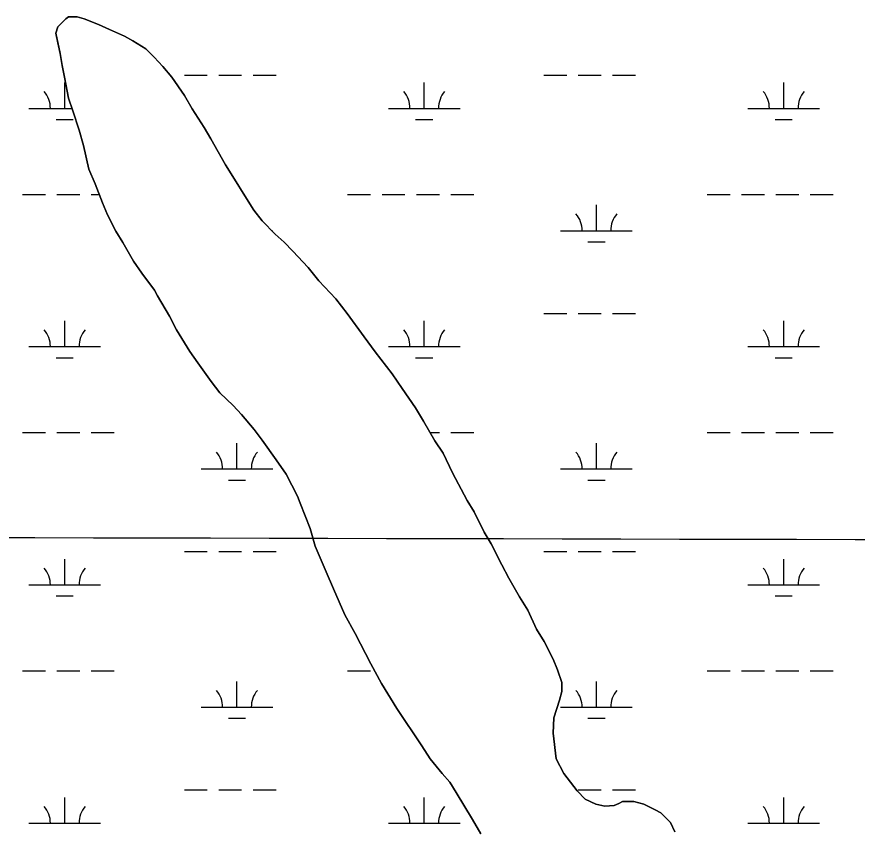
# Model space of a CAD drawing. Extents: x 3177185 to 3215018, y 812988 to 838321.
# Drawn here: x 3209727 to 3210900, y 823986 to 825120 of the extents above; entities that cross this region are included whole.
import ezdxf

# ---------------------------------------------------------------- set-up
doc = ezdxf.new("R2010")
doc.units = 0
for name, color, linetype in [('V-GRID-MAJR', 7, 'Continuous'), ('V-SITE-VEGE', 7, 'Continuous'), ('V-WETL-SWMP', 7, 'Continuous')]:
    doc.layers.add(name, color=color, linetype=linetype)

msp = doc.modelspace()

# ---------------------------------------------------------------- linework, layer by layer
at = {"layer": 'V-GRID-MAJR'}
msp.add_spline([(3181368.912, 824461.486), (3186603.869, 824447.399), (3191838.828, 824434.0750000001), (3197073.789, 824421.511), (3202308.752, 824409.709), (3207543.717, 824398.669), (3212778.683, 824388.39), (3212778.684, 824388.39)], degree=3, dxfattribs=at)
at = {"layer": 'V-SITE-VEGE'}
for points in [[(3209961.008, 825009.987), (3209943.387, 825035.4890000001), (3209931.056, 825050.437), (3209918.725, 825063.626), (3209907.2770000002, 825075.054), (3209888.787, 825086.478), (3209877.345, 825092.628), (3209856.216, 825102.2880000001), (3209841.251, 825109.3150000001), (3209821.005, 825117.216), (3209811.324, 825119.848), (3209799.007, 825119.833), (3209795.485, 825117.193), (3209784.059, 825105.743), (3209781.4250000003, 825096.943), (3209784.077, 825083.746), (3209787.61, 825068.789), (3209790.264, 825052.073), (3209793.799, 825035.357), (3209799.103, 825006.3250000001), (3209805.278, 824988.731), (3209814.103, 824961.461), (3209820.2800000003, 824940.349), (3209827.347, 824906.917), (3209836.164, 824886.687), (3209846.7460000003, 824860.296), (3209853.801, 824843.585), (3209865.2600000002, 824820.7170000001), (3209874.953, 824804.886), (3209889.936, 824778.4990000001), (3209901.389, 824761.792), (3209919.0100000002, 824738.049), (3209923.415, 824730.134), (3209940.159, 824701.99), (3209949.855, 824682.639), (3209968.36, 824652.738), (3209979.813, 824636.909), (3209998.3140000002, 824610.5260000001), (3210010.648, 824594.7000000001), (3210029.1410000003, 824577.115), (3210040.591, 824564.807), (3210058.208, 824543.704), (3210069.661, 824528.756), (3210089.043, 824501.493), (3210103.139, 824481.269), (3210119.005, 824450.483), (3210122.534, 824440.807), (3210136.643, 824405.622), (3210143.704, 824380.991), (3210158.693, 824344.925), (3210169.273, 824321.177), (3210185.145, 824285.1140000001), (3210199.248, 824258.7270000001), (3210221.282, 824216.512), (3210236.265, 824189.245), (3210257.413, 824154.064), (3210292.653, 824102.18), (3210304.112, 824083.711), (3210320.848, 824063.487), (3210331.418, 824051.179), (3210340.23, 824037.107), (3210363.1410000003, 823999.289), (3210374.598, 823979.06)], [(3210645.616, 823981.938), (3210639.4450000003, 823995.1290000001), (3210626.233, 824008.318), (3210618.312, 824012.709), (3210602.464, 824020.616), (3210588.382, 824024.125), (3210572.545, 824024.11), (3210567.267, 824021.464), (3210561.111, 824018.8200000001), (3210547.912, 824017.929), (3210535.591, 824020.557), (3210520.624, 824027.584), (3210509.176, 824039.014), (3210490.676, 824063.637), (3210480.098, 824083.865), (3210475.668, 824119.938), (3210476.531, 824141.057), (3210484.428, 824165.703), (3210487.936, 824178.0260000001), (3210487.926, 824190.344), (3210481.751, 824207.937), (3210475.578, 824222.893), (3210463.237, 824247.518), (3210452.663, 824265.109), (3210440.322, 824291.495), (3210428.866, 824309.964), (3210413.882, 824336.348), (3210404.187, 824354.819), (3210389.204, 824383.844), (3210379.511, 824400.5530000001), (3210365.406, 824428.701), (3210355.713, 824444.53), (3210335.4420000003, 824483.231), (3210322.218, 824510.496), (3210310.7630000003, 824528.084), (3210294.9020000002, 824555.349), (3210283.4450000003, 824573.818), (3210264.944, 824601.079), (3210250.845, 824621.305), (3210227.062, 824652.082), (3210212.085, 824673.189), (3210188.2970000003, 824705.726), (3210172.4420000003, 824725.9500000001), (3210148.66, 824751.447), (3210133.685, 824769.912), (3210112.548, 824792.774), (3210100.217, 824805.082), (3210087.8880000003, 824816.51), (3210069.392, 824834.973), (3210057.9420000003, 824849.921), (3210042.963, 824873.6680000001), (3210033.27, 824889.497), (3210018.289, 824913.241), (3209998.02, 824949.3030000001), (3209988.326, 824965.134), (3209971.5840000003, 824991.518), (3209961.008, 825009.987)]]:
    msp.add_lwpolyline(points, dxfattribs=at)
at = {"layer": 'V-WETL-SWMP'}
for p, q in [((3209784.0594132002, 825105.7398310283), (3209795.488416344, 825117.1898217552)), ((3209795.488416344, 825117.1898217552), (3209799.0064169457, 825119.8318199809)), ((3209799.0064169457, 825119.8318199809), (3209811.3254152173, 825119.842825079)), ((3209811.3254152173, 825119.842825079), (3209821.006412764, 825117.2118323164)), ((3209821.006412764, 825117.2118323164), (3209841.252406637, 825109.3098503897)), ((3209781.427409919, 825096.938840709), (3209784.0594132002, 825105.7398310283)), ((3209841.252406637, 825109.3098503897), (3209856.217401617, 825102.2838651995)), ((3209856.217401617, 825102.2838651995), (3209877.3443946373, 825092.6228857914)), ((3209784.07840407, 825083.7418579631), (3209781.427409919, 825096.938840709)), ((3209877.3443946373, 825092.6228857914), (3209888.7883904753, 825086.472898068)), ((3209787.6113973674, 825068.785877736), (3209784.07840407, 825083.7418579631)), ((3209888.7883904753, 825086.472898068), (3209907.2773831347, 825075.0499197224)), ((3209790.265390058, 825052.069899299), (3209787.6113973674, 825068.785877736)), ((3209907.2773831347, 825075.0499197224), (3209918.7263767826, 825063.6209384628)), ((3209918.7263767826, 825063.6209384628), (3209931.057369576, 825050.432959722)), ((3209793.800382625, 825035.353921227), (3209790.265390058, 825052.069899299)), ((3209931.057369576, 825050.432959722), (3209943.3893616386, 825035.4839831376)), ((3209799.105369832, 825006.3209589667), (3209793.800382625, 825035.353921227)), ((3209943.3893616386, 825035.4839831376), (3209961.0103485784, 825009.9820216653)), ((3209960.8957200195, 825038.4820267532), (3209992.8957177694, 825038.4820267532)), ((3210008.895716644, 825038.4820267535), (3210040.8957143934, 825038.4820267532)), ((3210056.895713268, 825038.4820267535), (3210088.895711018, 825038.4820267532)), ((3210462.8036847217, 825038.4820267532), (3210494.803682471, 825038.4820267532)), ((3210510.803681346, 825038.4820267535), (3210542.803679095, 825038.4820267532)), ((3210558.80367797, 825038.4820267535), (3210590.80367572, 825038.4820267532)), ((3209793.8317125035, 824992.0520551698), (3209793.831727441, 825028.0520331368)), ((3210295.739677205, 824992.0520551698), (3210295.739692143, 825028.0520331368)), ((3210797.647641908, 824992.0520551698), (3210797.647656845, 825028.0520331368)), ((3209961.0103485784, 825009.9820216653), (3209971.585339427, 824991.5120486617)), ((3209805.279361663, 824988.7269830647), (3209799.105369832, 825006.3209589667)), ((3209743.8317160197, 824992.0520551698), (3209804.11254365, 824992.0520551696)), ((3209814.103349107, 824961.4570201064), (3209805.279361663, 824988.7269830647)), ((3209971.585339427, 824991.5120486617), (3209988.327326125, 824965.1290879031)), ((3210245.739680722, 824992.0520551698), (3210345.739673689, 824992.0520551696)), ((3210747.647645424, 824992.0520551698), (3210847.6476383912, 824992.0520551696)), ((3209781.8317069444, 824976.621064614), (3209805.8317052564, 824976.6210646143)), ((3210283.739671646, 824976.621064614), (3210307.739669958, 824976.6210646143)), ((3210785.647636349, 824976.621064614), (3210809.647634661, 824976.6210646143)), ((3209820.2813394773, 824940.3440485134), (3209814.103349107, 824961.4570201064)), ((3209988.327326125, 824965.1290879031), (3209998.020318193, 824949.2981113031)), ((3209998.020318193, 824949.2981113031), (3210018.290267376, 824913.2382612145)), ((3209827.3493246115, 824906.912092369), (3209820.2813394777, 824940.3440485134)), ((3209836.1663149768, 824886.6821207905), (3209827.3493246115, 824906.912092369)), ((3210018.290267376, 824913.2382612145), (3210033.270255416, 824889.4932964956)), ((3209846.748302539, 824860.2931574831), (3209836.1663149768, 824886.6821207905)), ((3210033.270255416, 824889.4932964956), (3210042.963247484, 824873.6633198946)), ((3209734.98766682, 824871.9811286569), (3209766.9876645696, 824871.9811286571)), ((3209782.9876634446, 824871.9811286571), (3209814.987661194, 824871.9811286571)), ((3209830.9876600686, 824871.9811286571), (3209842.0614202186, 824871.9811286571)), ((3210042.963247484, 824873.6633198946), (3210057.942235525, 824849.9183551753)), ((3210188.895634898, 824871.9811286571), (3210220.8956326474, 824871.9811286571)), ((3210236.8956315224, 824871.9811286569), (3210268.8956292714, 824871.9811286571)), ((3210284.8956281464, 824871.9811286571), (3210316.895625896, 824871.9811286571)), ((3210332.895624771, 824871.9811286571), (3210364.8956225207, 824871.9811286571)), ((3210690.8035995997, 824871.9811286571), (3210722.803597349, 824871.9811286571)), ((3210738.803596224, 824871.9811286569), (3210770.8035939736, 824871.9811286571)), ((3210786.803592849, 824871.9811286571), (3210818.803590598, 824871.9811286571)), ((3210834.803589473, 824871.9811286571), (3210866.803587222, 824871.9811286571)), ((3209853.802294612, 824843.5801808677), (3209846.748302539, 824860.2931574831)), ((3210536.2115894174, 824821.239159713), (3210536.211604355, 824857.2391376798)), ((3209865.2622835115, 824820.712213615), (3209853.802294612, 824843.5801808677)), ((3210057.942235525, 824849.9183551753), (3210069.3942277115, 824834.9693782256)), ((3210069.3942277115, 824834.9693782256), (3210087.8892174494, 824816.5064084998)), ((3209874.955275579, 824804.8812370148), (3209865.2622835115, 824820.712213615)), ((3210083.1482583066, 824821.239159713), (3210084.303621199, 824821.239159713)), ((3210486.2115929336, 824821.239159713), (3210586.211585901, 824821.239159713)), ((3210087.8892174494, 824816.5064084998), (3210100.2182109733, 824805.0784276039)), ((3209889.937262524, 824778.4962755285), (3209874.955275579, 824804.8812370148)), ((3210100.218210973, 824805.0784276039), (3210112.5482041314, 824792.7694477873)), ((3210524.2115838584, 824805.8081691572), (3210548.2115821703, 824805.8081691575)), ((3210112.5482041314, 824792.7694477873), (3210133.6871916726, 824769.9094845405)), ((3209901.3902539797, 824761.7873007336), (3209889.937262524, 824778.4962755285)), ((3209919.0102416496, 824738.0453371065), (3209901.3902539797, 824761.7873007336)), ((3210133.6871916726, 824769.9094845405), (3210148.6621819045, 824751.4445133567)), ((3210148.6621819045, 824751.4445133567), (3210172.4421679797, 824725.9465544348)), ((3209923.4162377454, 824730.1293486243), (3209919.0102416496, 824738.0453371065)), ((3209940.160223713, 824701.9863900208), (3209923.4162377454, 824730.1293486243)), ((3210172.4421679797, 824725.9465544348), (3210188.299157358, 824705.72258577)), ((3210188.299157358, 824705.72258577), (3210212.0851405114, 824673.1856354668)), ((3210462.8035466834, 824705.807230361), (3210494.8035444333, 824705.807230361)), ((3210510.8035433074, 824705.8072303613), (3210542.8035410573, 824705.807230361)), ((3210558.803539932, 824705.8072303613), (3210590.8035376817, 824705.807230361)), ((3209793.8315744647, 824659.3772587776), (3209793.8315894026, 824695.3772367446)), ((3209949.85621432, 824682.6354177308), (3209940.160223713, 824701.9863900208)), ((3210295.739539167, 824659.3772587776), (3210295.739554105, 824695.3772367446)), ((3210797.647503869, 824659.3772587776), (3210797.647518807, 824695.3772367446)), ((3209968.36119931, 824652.73446201), (3209949.85621432, 824682.6354177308)), ((3210212.0851405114, 824673.1856354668), (3210227.063129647, 824652.079667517)), ((3209743.8315779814, 824659.3772587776), (3209843.8315709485, 824659.3772587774)), ((3210245.7395426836, 824659.3772587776), (3210345.7395356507, 824659.3772587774)), ((3210747.647507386, 824659.3772587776), (3210847.647500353, 824659.3772587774)), ((3209781.831568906, 824643.9462682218), (3209805.831567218, 824643.9462682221)), ((3209979.8141911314, 824636.9054861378), (3209968.36119931, 824652.73446201)), ((3210227.063129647, 824652.079667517), (3210250.8481135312, 824621.302715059)), ((3210283.739533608, 824643.9462682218), (3210307.73953192, 824643.9462682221)), ((3210785.64749831, 824643.9462682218), (3210809.647496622, 824643.9462682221)), ((3209998.3151775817, 824610.523526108), (3209979.8141911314, 824636.9054861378)), ((3210250.8481135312, 824621.302715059), (3210264.944103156, 824601.0767456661)), ((3210010.6481692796, 824594.6955505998), (3209998.3151775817, 824610.523526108)), ((3210264.944103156, 824601.0767456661), (3210283.4470892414, 824573.8147867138)), ((3210029.142159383, 824577.1125797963), (3210010.6481692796, 824594.6955505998)), ((3210040.592152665, 824564.8035996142), (3210029.142159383, 824577.1125797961)), ((3210283.4470892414, 824573.8147867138), (3210294.9020799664, 824555.3458140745)), ((3210058.2091414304, 824543.7006327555), (3210040.592152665, 824564.8035996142)), ((3210294.9020799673, 824555.3458140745), (3210310.765066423, 824528.0818540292)), ((3209734.987528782, 824539.3063322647), (3209766.9875265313, 824539.3063322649)), ((3209782.987525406, 824539.3063322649), (3209814.9875231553, 824539.3063322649)), ((3209830.9875220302, 824539.3063322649), (3209862.9875197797, 824539.3063322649)), ((3210069.661133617, 824528.7516558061), (3210058.2091414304, 824543.7006327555)), ((3210304.234329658, 824539.3063322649), (3210316.895487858, 824539.3063322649)), ((3210332.8954867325, 824539.3063322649), (3210364.895484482, 824539.3063322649)), ((3210690.803461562, 824539.3063322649), (3210722.803459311, 824539.3063322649)), ((3210738.8034581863, 824539.3063322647), (3210770.8034559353, 824539.3063322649)), ((3210786.8034548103, 824539.3063322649), (3210818.8034525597, 824539.3063322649)), ((3210834.8034514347, 824539.3063322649), (3210866.803449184, 824539.3063322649)), ((3210089.0441195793, 824501.4906972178), (3210069.661133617, 824528.7516558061)), ((3210310.765066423, 824528.0818540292), (3210322.219057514, 824510.492880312)), ((3210034.3034866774, 824488.5643633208), (3210034.303501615, 824524.5643412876)), ((3210536.211451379, 824488.5643633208), (3210536.2114663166, 824524.5643412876)), ((3210322.219057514, 824510.492880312), (3210335.44204434, 824483.226919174)), ((3210103.1401092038, 824481.264727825), (3210089.0441195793, 824501.4906972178)), ((3209984.3034901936, 824488.5643633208), (3210084.303483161, 824488.5643633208)), ((3210119.006094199, 824450.4807720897), (3210103.1401092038, 824481.264727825)), ((3210335.44204434, 824483.226919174), (3210355.714025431, 824444.526974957)), ((3210486.211454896, 824488.5643633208), (3210586.2114478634, 824488.5643633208)), ((3210022.3034811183, 824473.133372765), (3210046.3034794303, 824473.1333727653)), ((3210524.2114458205, 824473.133372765), (3210548.211444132, 824473.1333727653)), ((3210122.5340896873, 824440.803785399), (3210119.006094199, 824450.4807720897)), ((3210355.714025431, 824444.526974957), (3210365.407017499, 824428.6969983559)), ((3210136.6440731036, 824405.6188343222), (3210122.5340896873, 824440.803785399)), ((3210365.407017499, 824428.6969983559), (3210379.5110038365, 824400.5510386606)), ((3210143.7050618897, 824380.9868674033), (3210136.6440731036, 824405.6188343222)), ((3210379.5110038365, 824400.5510386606), (3210389.2049955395, 824383.841063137)), ((3210158.695044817, 824344.9229177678), (3210143.7050618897, 824380.9868674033)), ((3210389.2049955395, 824383.841063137), (3210404.1889813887, 824354.8161048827)), ((3209793.831436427, 824326.7024623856), (3209793.831451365, 824362.7024403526)), ((3209960.895443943, 824373.1324339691), (3209992.8954416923, 824373.1324339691)), ((3210008.8954405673, 824373.1324339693), (3210040.8954383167, 824373.1324339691)), ((3210056.8954371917, 824373.1324339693), (3210088.8954349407, 824373.1324339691)), ((3210462.803408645, 824373.1324339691), (3210494.803406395, 824373.1324339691)), ((3210510.803405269, 824373.1324339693), (3210542.803403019, 824373.1324339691)), ((3210558.8034018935, 824373.1324339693), (3210590.803399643, 824373.1324339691)), ((3210797.647365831, 824326.7024623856), (3210797.647380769, 824362.7024403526)), ((3210404.1889813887, 824354.8161048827), (3210413.883972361, 824336.3461315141)), ((3210169.2750334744, 824321.1739512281), (3210158.695044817, 824344.9229177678)), ((3210413.883972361, 824336.3461315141), (3210428.865959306, 824309.9611700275)), ((3209743.8314399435, 824326.7024623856), (3209843.83143291, 824326.7024623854)), ((3210185.1460162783, 824285.1100019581), (3210169.2750334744, 824321.1739512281)), ((3210747.6473693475, 824326.7024623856), (3210847.647362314, 824326.7024623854)), ((3209781.831430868, 824311.2714718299), (3209805.8314291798, 824311.2714718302)), ((3210428.865959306, 824309.9611700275), (3210440.3219500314, 824291.4921973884)), ((3210785.647360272, 824311.2714718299), (3210809.647358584, 824311.2714718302)), ((3210199.248003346, 824258.7240401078), (3210185.1460162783, 824285.1100019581)), ((3210440.3219500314, 824291.4921973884), (3210452.6639373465, 824265.1052348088)), ((3210221.2829827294, 824216.5071009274), (3210199.248003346, 824258.7240401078)), ((3210452.663937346, 824265.1052348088), (3210463.2379285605, 824247.5152607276)), ((3210463.2379285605, 824247.5152607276), (3210475.578916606, 824222.8882959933)), ((3210475.578916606, 824222.8882959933), (3210481.7519095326, 824207.9343168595)), ((3210236.265969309, 824189.2421405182), (3210221.2829827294, 824216.5071009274)), ((3209734.987390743, 824206.6315358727), (3209766.987388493, 824206.6315358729)), ((3209782.987387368, 824206.6315358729), (3209814.987385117, 824206.6315358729)), ((3209830.9873839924, 824206.6315358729), (3209862.9873817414, 824206.6315358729)), ((3210188.8953588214, 824206.6315358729), (3210220.895356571, 824206.6315358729)), ((3210481.7519095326, 824207.9343168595), (3210487.9259013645, 824190.3413409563)), ((3210690.8033235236, 824206.6315358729), (3210722.803321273, 824206.6315358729)), ((3210738.8033201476, 824206.6315358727), (3210770.8033178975, 824206.6315358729)), ((3210786.803316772, 824206.6315358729), (3210818.8033145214, 824206.6315358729)), ((3210834.8033133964, 824206.6315358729), (3210866.803311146, 824206.6315358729)), ((3210034.3033486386, 824155.8895669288), (3210034.3033635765, 824191.8895448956)), ((3210257.4149517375, 824154.0631923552), (3210236.265969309, 824189.2421405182)), ((3210487.9259013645, 824190.3413409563), (3210487.936896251, 824178.02235604)), ((3210536.211313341, 824155.8895669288), (3210536.2113282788, 824191.8895448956)), ((3210487.936896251, 824178.02235604), (3210484.427891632, 824165.7003696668)), ((3210484.427891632, 824165.7003696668), (3210476.5298825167, 824141.0553965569)), ((3209984.3033521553, 824155.8895669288), (3210084.3033451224, 824155.8895669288)), ((3210292.6569252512, 824102.17727049), (3210257.4149517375, 824154.0631923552)), ((3210486.2113168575, 824155.8895669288), (3210586.211309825, 824155.8895669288)), ((3210022.3033430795, 824140.4585763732), (3210046.3033413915, 824140.4585763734)), ((3210476.5298825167, 824141.0553965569), (3210475.668873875, 824119.9354220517)), ((3210524.211307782, 824140.4585763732), (3210548.2113060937, 824140.4585763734)), ((3210475.668873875, 824119.9354220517), (3210480.099858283, 824083.862468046)), ((3210304.112915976, 824083.7082978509), (3210292.6569252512, 824102.17727049)), ((3210320.8489052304, 824063.4843295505), (3210304.112915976, 824083.7082978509)), ((3210480.099858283, 824083.862468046), (3210490.676848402, 824063.6334971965)), ((3210331.4188986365, 824051.1753490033), (3210320.8489052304, 824063.4843295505)), ((3210490.6768484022, 824063.6334971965), (3210509.1768355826, 824039.0105350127)), ((3210340.230891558, 824037.1033698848), (3210331.4188986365, 824051.1753490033)), ((3209960.8953059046, 824040.4576375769), (3209992.8953036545, 824040.4576375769)), ((3210008.895302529, 824040.4576375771), (3210040.895300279, 824040.4576375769)), ((3210056.8952991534, 824040.4576375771), (3210088.895296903, 824040.4576375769)), ((3210363.141872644, 823999.2864256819), (3210340.2308915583, 824037.1033698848)), ((3210509.1768355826, 824039.0105350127), (3210520.6258292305, 824027.5815537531)), ((3210510.803267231, 824040.4576375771), (3210542.80326498, 824040.4576375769)), ((3210558.803263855, 824040.4576375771), (3210590.8032616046, 824040.4576375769)), ((3209793.8312983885, 823994.0276659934), (3209793.831313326, 824030.0276439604)), ((3210295.739263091, 823994.0276659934), (3210295.7392780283, 824030.0276439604)), ((3210520.6258292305, 824027.5815537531), (3210535.59082421, 824020.555568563)), ((3210567.267820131, 824021.4625805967), (3210572.544820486, 824024.1075795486)), ((3210572.544820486, 824024.1075795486), (3210588.383818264, 824024.1215861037)), ((3210588.383818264, 824024.1215861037), (3210602.465814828, 824020.6135962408)), ((3210797.647227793, 823994.0276659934), (3210797.64724273, 824030.0276439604)), ((3210535.59082421, 824020.555568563), (3210547.9118213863, 824017.9265768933)), ((3210547.9118213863, 824017.9265768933), (3210561.110819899, 824018.8175812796)), ((3210561.110819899, 824018.8175812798), (3210567.267820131, 824021.4625805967)), ((3210602.465814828, 824020.6135962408), (3210618.3118093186, 824012.7076124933)), ((3210618.3118093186, 824012.7076124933), (3210626.2348063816, 824008.315621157)), ((3210374.5988626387, 823979.0574551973), (3210363.141872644, 823999.2864256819)), ((3210626.2348063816, 824008.315621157), (3210639.4457990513, 823995.1276427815)), ((3209743.8313019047, 823994.0276659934), (3209843.831294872, 823994.0276659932)), ((3210245.7392666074, 823994.0276659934), (3210345.739259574, 823994.0276659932)), ((3210639.4457990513, 823995.1276427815), (3210645.6167927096, 823981.9346614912)), ((3210747.647231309, 823994.0276659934), (3210847.6472242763, 823994.0276659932))]:
    msp.add_line(p, q, dxfattribs=at)
for centre, radius, start, end in [((3209738.5887804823, 824992.5268580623), 35.24628790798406, 359.22818035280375, 40.77183868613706), ((3210240.4967451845, 824992.5268580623), 35.24628790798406, 359.22818035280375, 40.77183868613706), ((3210350.9826096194, 824992.5268580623), 35.24628790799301, 139.2281765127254, 180.77183484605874), ((3210742.4047098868, 824992.5268580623), 35.24628790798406, 359.22818035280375, 40.77183868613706), ((3210852.8905743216, 824992.5268580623), 35.24628790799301, 139.2281765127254, 180.77183484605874), ((3210089.5465571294, 824821.7139626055), 35.24628790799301, 139.22817651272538, 140.4678084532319), ((3210480.968657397, 824821.7139626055), 35.24628790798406, 359.22818035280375, 40.77183868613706), ((3210591.4545218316, 824821.7139626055), 35.24628790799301, 139.2281765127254, 180.77183484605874), ((3209738.588642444, 824659.85206167), 35.24628790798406, 359.22818035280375, 40.77183868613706), ((3209849.074506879, 824659.85206167), 35.24628790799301, 139.2281765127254, 180.77183484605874), ((3210240.496607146, 824659.85206167), 35.24628790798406, 359.22818035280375, 40.77183868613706), ((3210350.982471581, 824659.85206167), 35.24628790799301, 139.2281765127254, 180.77183484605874), ((3210742.4045718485, 824659.85206167), 35.24628790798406, 359.22818035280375, 40.77183868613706), ((3210852.8904362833, 824659.85206167), 35.24628790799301, 139.2281765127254, 180.77183484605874), ((3209979.0605546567, 824489.0391662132), 35.24628790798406, 359.22818035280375, 40.77183868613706), ((3210089.5464190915, 824489.0391662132), 35.24628790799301, 139.2281765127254, 180.77183484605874), ((3210480.968519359, 824489.0391662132), 35.24628790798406, 359.22818035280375, 40.77183868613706), ((3210591.4543837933, 824489.0391662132), 35.24628790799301, 139.2281765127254, 180.77183484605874), ((3209738.588504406, 824327.1772652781), 35.24628790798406, 359.22818035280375, 40.77183868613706), ((3209849.0743688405, 824327.1772652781), 35.24628790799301, 139.2281765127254, 180.77183484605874), ((3210742.40443381, 824327.1772652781), 35.24628790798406, 359.22818035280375, 40.77183868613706), ((3210852.890298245, 824327.1772652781), 35.24628790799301, 139.2281765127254, 180.77183484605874), ((3209979.0604166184, 824156.3643698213), 35.24628790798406, 359.22818035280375, 40.77183868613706), ((3210089.546281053, 824156.3643698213), 35.24628790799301, 139.2281765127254, 180.77183484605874), ((3210480.9683813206, 824156.3643698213), 35.24628790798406, 359.22818035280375, 40.77183868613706), ((3210591.4542457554, 824156.3643698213), 35.24628790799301, 139.2281765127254, 180.77183484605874), ((3209738.5883663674, 823994.502468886), 35.24628790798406, 359.22818035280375, 40.77183868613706), ((3209849.0742308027, 823994.502468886), 35.24628790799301, 139.2281765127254, 180.77183484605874), ((3210240.49633107, 823994.502468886), 35.24628790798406, 359.22818035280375, 40.77183868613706), ((3210350.982195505, 823994.502468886), 35.24628790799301, 139.2281765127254, 180.77183484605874), ((3210742.404295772, 823994.502468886), 35.24628790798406, 359.22818035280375, 40.77183868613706), ((3210852.8901602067, 823994.502468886), 35.24628790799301, 139.2281765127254, 180.77183484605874)]:
    msp.add_arc(centre, radius, start, end, dxfattribs=at)

doc.saveas('drawing.dxf')
